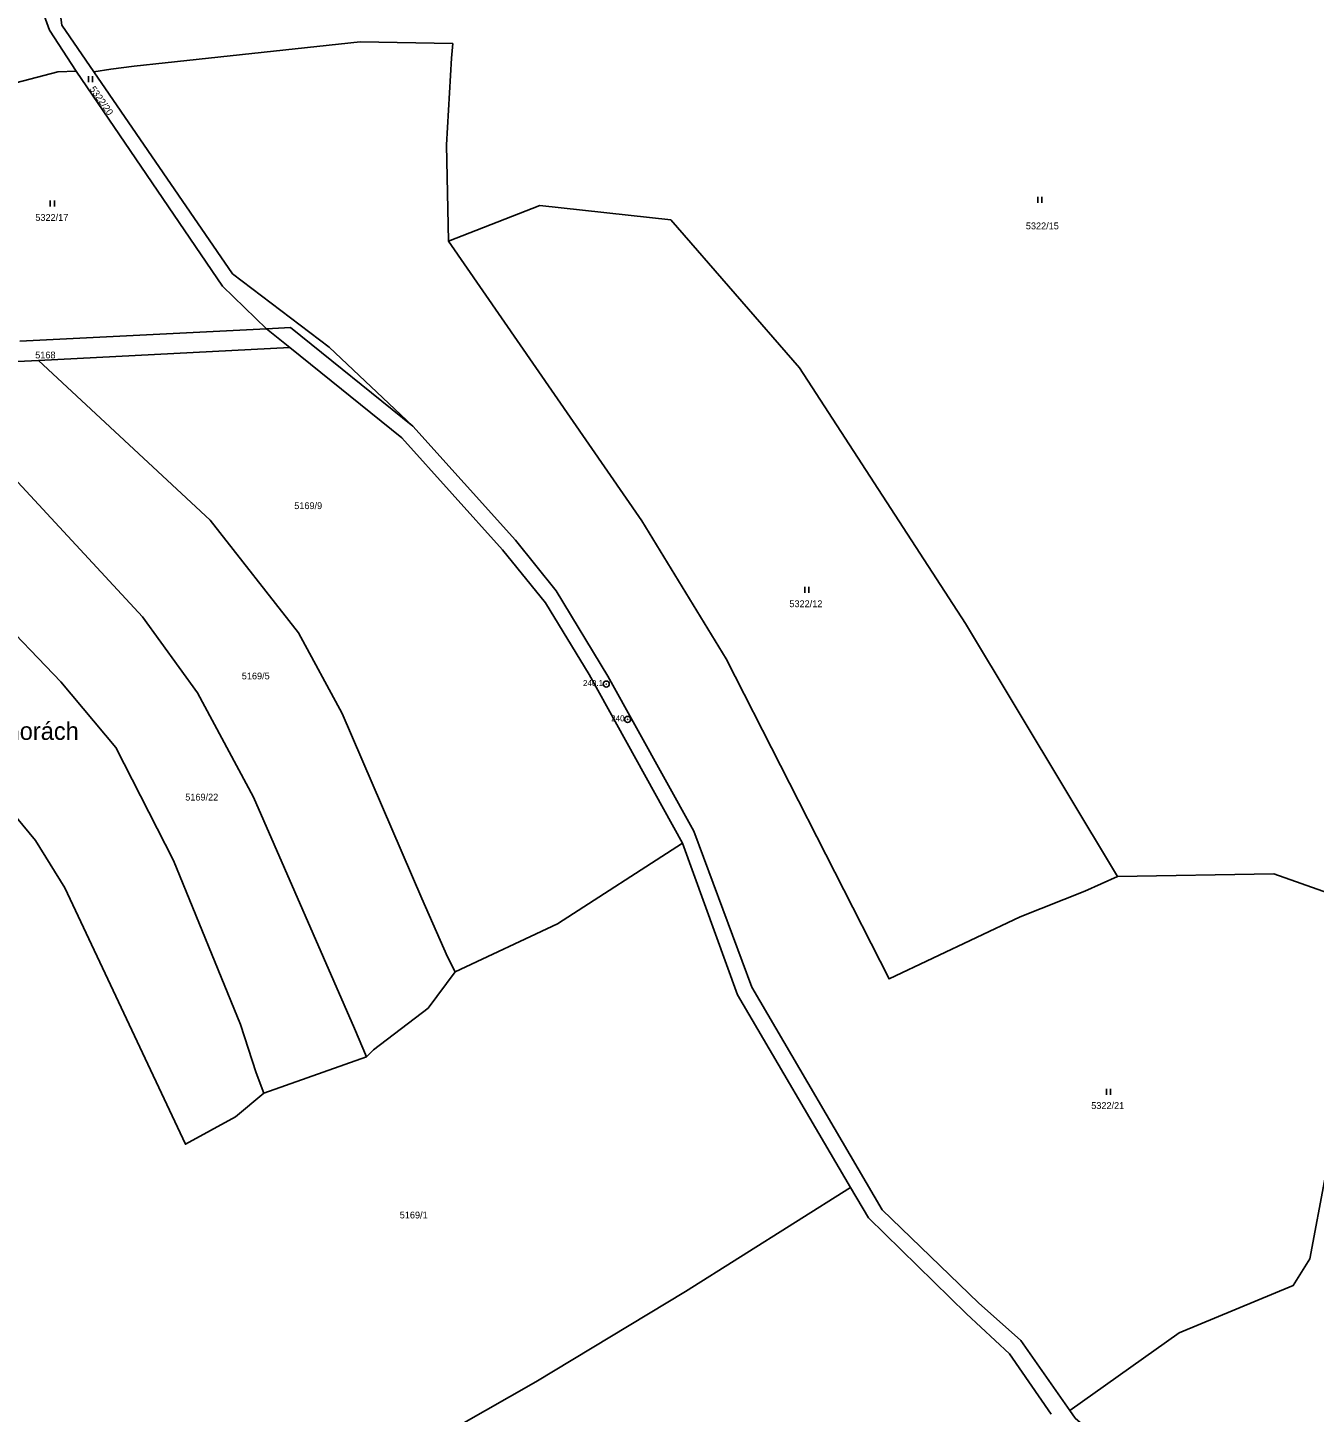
# Model space of a CAD drawing. Extents: x -733394 to -722299, y -1082822 to -1075049.
# Drawn here: x -723690.8 to -723370.2, y -1079411.5 to -1079066.5 of the extents above; entities that cross this region are included whole.
import ezdxf

# ---------------------------------------------------------------- set-up
doc = ezdxf.new("R2010")
doc.units = 0
for name, color, linetype in [('Hranice parcel', 7, 'Continuous'), ('Parcelní čísla', 7, 'Continuous'), ('Pop  PČ popisy', 7, 'Continuous'), ('Značky bodu BP', 7, 'Continuous'), ('Značky kultur', 7, 'Continuous')]:
    doc.layers.add(name, color=color, linetype=linetype)

msp = doc.modelspace()

# ---------------------------------------------------------------- linework, layer by layer
at = {"layer": 'Hranice parcel'}
for p, q in [((-723631.32, -1079141.49), (-723692.76, -1079144.57)), ((-723625.47, -1079146.2), (-723631.32, -1079141.49)), ((-723688.1, -1079149.41), (-723625.47, -1079146.2)), ((-723713.36, -1079150.61), (-723688.1, -1079149.41)), ((-723569.25, -1079194.2), (-723594.8, -1079165.74)), ((-723527.63, -1079269.69), (-723513.93, -1079307.46)), ((-723513.93, -1079307.46), (-723485.78, -1079355.49)), ((-723606.39, -1079322.91), (-723631.99, -1079332.01))]:
    msp.add_line(p, q, dxfattribs=at)
for points in [[(-723686.99, -1079030.57), (-723682.28, -1079065.88), (-723674.31, -1079077.47)], [(-723678.74, -1079077.33), (-723685.4, -1079067.09), (-723696.61, -1079036.14)], [(-723674.31, -1079077.47), (-723670.09, -1079076.83), (-723664.26, -1079076.1), (-723656.55, -1079075.26), (-723607.98, -1079070.03), (-723584.9, -1079070.42), (-723585.16, -1079074.05), (-723586.46, -1079095.69), (-723585.95, -1079119.64)], [(-723730.29, -1079089.78), (-723683.28, -1079077.46), (-723678.74, -1079077.33)], [(-723631.32, -1079141.49), (-723642.25, -1079130.85), (-723678.74, -1079077.33)], [(-723594.8, -1079165.74), (-723615.7, -1079146.11), (-723639.76, -1079127.79), (-723674.31, -1079077.47)], [(-723419.23, -1079278.01), (-723457.12, -1079214.92), (-723498.49, -1079151.27), (-723530.58, -1079114.38), (-723563.2, -1079110.76), (-723585.95, -1079119.64)], [(-723585.95, -1079119.64), (-723537.78, -1079189.4), (-723516.75, -1079223.75), (-723476.16, -1079303.5), (-723443.53, -1079288.05), (-723427.41, -1079281.68), (-723419.23, -1079278.01)], [(-723594.8, -1079165.74), (-723625.31, -1079141.19), (-723631.32, -1079141.49)], [(-723625.47, -1079146.2), (-723597.56, -1079168.65), (-723572.45, -1079196.62)], [(-723720.96, -1079151.13), (-723695.35, -1079177.49), (-723662.23, -1079213.25), (-723648.46, -1079232.22), (-723634.54, -1079258.19), (-723609.4, -1079315.84), (-723606.39, -1079322.91)], [(-723584.31, -1079301.79), (-723586.21, -1079298), (-723592.63, -1079283.47), (-723612.44, -1079237.34), (-723623.29, -1079217.27), (-723645.35, -1079189.17), (-723688.1, -1079149.41)], [(-723631.99, -1079332.01), (-723639.03, -1079337.85), (-723651.51, -1079344.71), (-723681.54, -1079280.85), (-723688.87, -1079269.03), (-723705.45, -1079249), (-723725.62, -1079226.76), (-723752.24, -1079199.66), (-723760.46, -1079191.56), (-723791.16, -1079154.91)], [(-723631.99, -1079332.01), (-723633.86, -1079326.93), (-723637.74, -1079314.9), (-723654.48, -1079273.98), (-723668.8, -1079245.87), (-723682.57, -1079229.45), (-723699.65, -1079211.69), (-723757.84, -1079155.9)], [(-723572.45, -1079196.62), (-723561.78, -1079209.76), (-723550.93, -1079227.69), (-723527.63, -1079269.69)], [(-723510.39, -1079305.59), (-723524.85, -1079266.7), (-723546.22, -1079228.07), (-723559.1, -1079206.83), (-723569.25, -1079194.2)], [(-723527.63, -1079269.69), (-723558.8, -1079289.8), (-723584.31, -1079301.79)], [(-723419.23, -1079278.01), (-723380.26, -1079277.32), (-723361.29, -1079284.1), (-723353.36, -1079292.43), (-723344.55, -1079296.12)], [(-723584.31, -1079301.79), (-723591.02, -1079310.8), (-723604.65, -1079321.23), (-723606.39, -1079322.91)], [(-723453.92, -1079384.26), (-723477.88, -1079361.07), (-723510.39, -1079305.59)], [(-723364.28, -1079354.27), (-723367.43, -1079352.5), (-723371.33, -1079373.27), (-723375.46, -1079379.89), (-723403.85, -1079391.71), (-723431.09, -1079411.06)], [(-723745.29, -1079509), (-723734.21, -1079502.39), (-723668.4, -1079460.06), (-723648.99, -1079448.33), (-723608.94, -1079429.43), (-723564.22, -1079403.89), (-723526.93, -1079381.4), (-723485.78, -1079355.49)], [(-723485.78, -1079355.49), (-723481.33, -1079363.09), (-723456.9, -1079386.94)], [(-723456.9, -1079386.94), (-723446.16, -1079396.97), (-723435.75, -1079411.98)], [(-723431.09, -1079411.06), (-723443.36, -1079393.66), (-723453.92, -1079384.26)], [(-723361.88, -1079493.96), (-723379.54, -1079458.76), (-723394.04, -1079444), (-723429.77, -1079413), (-723431.09, -1079411.06)]]:
    msp.add_lwpolyline(points, dxfattribs=at)
at = {"layer": 'Značky bodu BP'}
for centre, radius in [((-723546.62, -1079230.05), 0.75), ((-723546.62, -1079230.05), 0.03), ((-723541.32, -1079238.84), 0.75), ((-723541.32, -1079238.84), 0.03)]:
    msp.add_circle(centre, radius, dxfattribs=at)
at = {"layer": 'Značky kultur'}
for p, q in [((-723675.62, -1079080.06), (-723675.62, -1079078.56)), ((-723674.62, -1079080.06), (-723674.62, -1079078.56)), ((-723685.16, -1079111.07), (-723685.16, -1079109.57)), ((-723684.16, -1079111.07), (-723684.16, -1079109.57)), ((-723439.07, -1079110.15), (-723439.07, -1079108.65)), ((-723438.07, -1079110.15), (-723438.07, -1079108.65)), ((-723497.16, -1079207.33), (-723497.16, -1079205.83)), ((-723496.16, -1079207.33), (-723496.16, -1079205.83)), ((-723421.95, -1079332.38), (-723421.95, -1079330.88)), ((-723420.95, -1079332.38), (-723420.95, -1079330.88))]:
    msp.add_line(p, q, dxfattribs=at)

# ---------------------------------------------------------------- texts
at = {"layer": 'Parcelní čísla'}
msp.add_text('5322/20', height=1.7, rotation=305, dxfattribs=at).set_placement((-723675.45, -1079081.78))
for s, p in [('5322/17', (-723688.9, -1079114.62)), ('5322/15', (-723442.08, -1079116.72)), ('5168', (-723688.93, -1079148.89)), ('5169/9', (-723624.38, -1079186.44)), ('5322/12', (-723501, -1079210.88)), ('5169/5', (-723637.45, -1079228.88)), ('5169/22', (-723651.54, -1079259.07)), ('5322/21', (-723425.79, -1079335.93)), ('5169/1', (-723598.09, -1079363.21))]:
    msp.add_text(s, height=1.7, dxfattribs=at).set_placement(p)
at = {"layer": 'Pop  PČ popisy'}
msp.add_text('V horách', height=4.4, dxfattribs=at).set_placement((-723701.62, -1079243.95))
at = {"layer": 'Značky bodu BP'}
for s, p in [('240.1', (-723552.44, -1079230.55)), ('240', (-723545.42, -1079239.34))]:
    msp.add_text(s, height=1.5, dxfattribs=at).set_placement(p)

doc.saveas('drawing.dxf')
